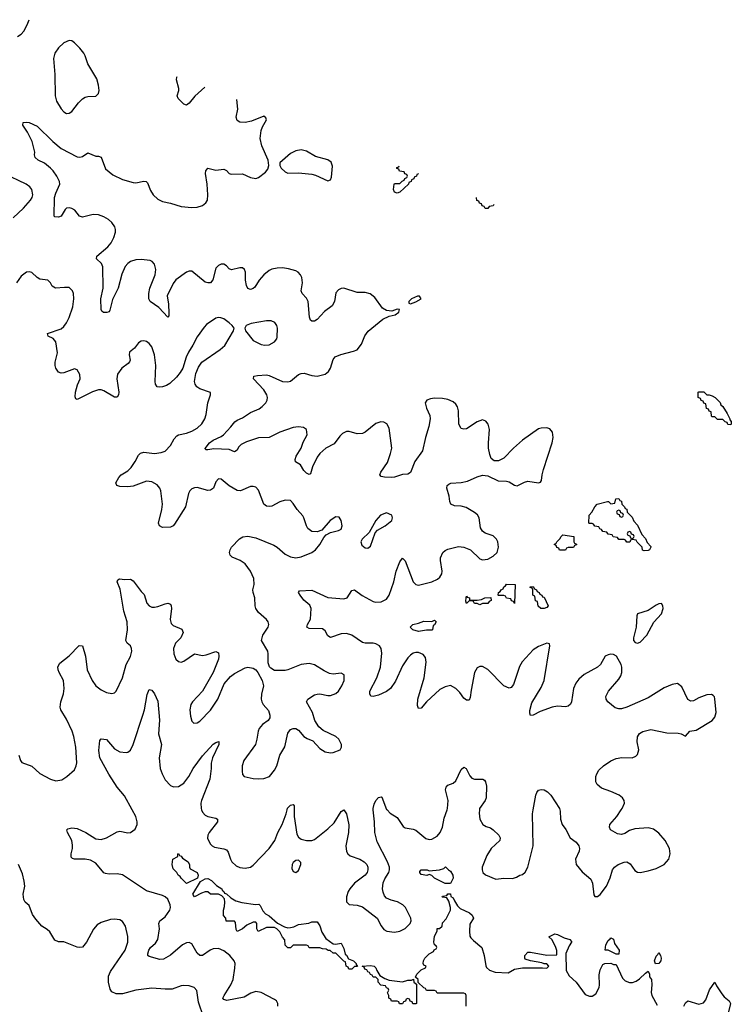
# Model space of a CAD drawing. Header units: inches. Extents: x 1834610 to 2027685, y 642842 to 774116.
# Tile 411 of 632: x 2004200 to 2009534, y 668543 to 675921. Entities that reach past the tile are written whole.
import ezdxf

# ---------------------------------------------------------------- set-up
doc = ezdxf.new("R2010")
doc.units = ezdxf.units.IN
doc.header["$MEASUREMENT"] = 0
doc.layers.add('C0606', color=7, linetype='Continuous')
doc.layers.add('C0607', color=7, linetype='Continuous')

msp = doc.modelspace()

# ---------------------------------------------------------------- linework, layer by layer
at = {"layer": 'C0606', "color": 5}
for points, elevation in [([(2006135.6, 668530), (2006135.6, 668550), (2006124.5, 668570), (2006110, 668580.5), (2006010, 668632), (2005970, 668638.5), (2005932.4, 668627.6), (2005883.4, 668596.6), (2005752.1, 668572.1), (2005730, 668579.6), (2005723.1, 668590), (2005731.7, 668610), (2005783.4, 668690), (2005799.6, 668730), (2005813.6, 668813.6), (2005814.6, 668850), (2005808.7, 668870), (2005775.4, 668910), (2005730, 668944.7), (2005690, 668962.7), (2005650, 668960.3), (2005627, 668950), (2005570, 668909.8), (2005550, 668909.7), (2005530, 668926.3), (2005490, 668996), (2005470, 669005.8), (2005450, 669004.6), (2005419.7, 668990), (2005330, 668910.6), (2005278.3, 668881.7), (2005250, 668880.3), (2005170, 668900.5), (2005161.3, 668910), (2005160.6, 668920.6), (2005167.7, 668950), (2005181.7, 668970), (2005218.1, 669001.9), (2005234.3, 669030), (2005247.5, 669110), (2005243.1, 669150), (2005250, 669168), (2005290, 669198), (2005325.4, 669250), (2005329.7, 669270), (2005327.1, 669290), (2005310.6, 669330.6), (2005291.2, 669350), (2005270, 669359), (2005150, 669392.7), (2004970, 669512.6), (2004930, 669521.6), (2004870, 669518.4), (2004842.8, 669522.8), (2004830, 669529.6), (2004770, 669601), (2004730, 669622.9), (2004690, 669631.6), (2004611.2, 669631.2), (2004596.3, 669636.3), (2004586, 669646), (2004584.7, 669670), (2004596.4, 669710), (2004597, 669737), (2004591.9, 669771.8), (2004558, 669830), (2004552.7, 669850), (2004561.3, 669858.7), (2004590, 669865.7), (2004630, 669860.3), (2004695.5, 669830), (2004770, 669783.1), (2004810, 669778.7), (2004850, 669792), (2004930, 669836.9), (2004950, 669840.2), (2005010, 669828), (2005030, 669831.7), (2005064.4, 669855.6), (2005080.9, 669890), (2005081.8, 669910), (2005070, 669949.6), (2005042.6, 670000)], 240), ([(2005563.9, 670000), (2005570, 669983), (2005590, 669962), (2005611.3, 669951.3), (2005670, 669938.7), (2005683, 669930), (2005682.6, 669910), (2005619.1, 669830), (2005609.2, 669810), (2005608.6, 669788.6), (2005626.7, 669746.7), (2005642, 669730), (2005660.4, 669720.4), (2005729.3, 669709.3), (2005750, 669700.3), (2005763.5, 669683.5), (2005779, 669630), (2005791, 669611), (2005822.1, 669582.1), (2005850, 669568.2), (2005890, 669562.8), (2005930, 669571.4), (2005950, 669585.5), (2006069.4, 669710.6), (2006111.4, 669770), (2006134.8, 669830), (2006166.6, 669890), (2006197.1, 669970), (2006203.9, 670000)], 240), ([(2006257.2, 670000), (2006258.4, 669950), (2006277.8, 669817.8), (2006290, 669797.1), (2006310, 669781.3), (2006350, 669770.6), (2006390, 669770.5), (2006410, 669779.5), (2006510, 669858.3), (2006556.3, 669903.7), (2006610, 669988.2), (2006628.9, 670000)], 240), ([(2006630.4, 670000), (2006650, 669971), (2006667.5, 669887.5), (2006665.6, 669830), (2006644, 669730), (2006649.2, 669689.2), (2006660.4, 669670), (2006676.1, 669656.1), (2006750, 669631.8), (2006783, 669610), (2006802.4, 669590), (2006810.3, 669570), (2006810.3, 669550), (2006803.7, 669530), (2006788.6, 669510), (2006708.6, 669450), (2006674.9, 669410), (2006662.6, 669390), (2006648.8, 669350), (2006650.4, 669310.4), (2006670.4, 669290.4), (2006730, 669287.6), (2006770, 669273.4), (2006878.4, 669190), (2006910, 669130.8), (2006930, 669104), (2006952.3, 669092.3), (2007010, 669084.9), (2007050, 669092.4), (2007090, 669110.4), (2007125.6, 669150), (2007133.3, 669170), (2007133, 669190), (2007091.2, 669270), (2007071.6, 669290), (2007031.9, 669311.8), (2006984.7, 669324.7), (2006950, 669339.7), (2006935.7, 669355.7), (2006923.6, 669383.6), (2006920.3, 669410), (2006925.5, 669454.5), (2006936.8, 669483.2), (2006966, 669530), (2006972.4, 669550), (2006970.9, 669570), (2006957.1, 669610), (2006880.5, 669760.5), (2006862.3, 669830), (2006860.2, 669910), (2006850.2, 670000)], 240), ([(2006953.6, 670000), (2006976.2, 669976.2), (2007030, 669944.4), (2007075.5, 669875.5), (2007090, 669866), (2007150, 669856.5), (2007169.2, 669849.2), (2007245.5, 669785.5), (2007270, 669778.7), (2007290, 669780.3), (2007330, 669804.2), (2007350.8, 669830), (2007368.3, 669871.7), (2007382.9, 669937.1), (2007403.3, 670000)], 240), ([(2007646.5, 670000), (2007643.8, 669976.2), (2007648.9, 669930), (2007670.3, 669890.3), (2007695.9, 669875.9), (2007730, 669864.9), (2007750, 669851.8), (2007790.3, 669810), (2007800.3, 669790), (2007798, 669770), (2007733.7, 669710), (2007702.2, 669657.8), (2007667.4, 669570), (2007665.3, 669550), (2007670.3, 669530.3), (2007692.6, 669512.6), (2007770, 669482.3), (2007830, 669487.8), (2007892.7, 669487.3), (2007924.7, 669495.3), (2007950, 669510.6), (2007970, 669515.5), (2007990, 669533), (2008008.5, 669570), (2008049.8, 669730), (2008043.4, 669970), (2008049.1, 670000)], 240), ([(2008249.2, 670000), (2008252.4, 669990), (2008253.4, 669930), (2008265.3, 669890), (2008292.5, 669852.5), (2008327, 669790), (2008370, 669759.5), (2008390.3, 669730), (2008396.5, 669710), (2008393.8, 669690), (2008365.5, 669630), (2008371.4, 669590), (2008415, 669535), (2008480.2, 669480.2), (2008493.4, 669450), (2008503.4, 669363.4), (2008510, 669351), (2008530, 669350.6), (2008550, 669366), (2008599.7, 669430), (2008626, 669490), (2008643.5, 669550), (2008658.4, 669570), (2008686.6, 669590), (2008730, 669608.7), (2008750, 669610.4), (2008776.7, 669596.7), (2008810, 669547.3), (2008830, 669533), (2008850, 669532.4), (2008910, 669543.6), (2008970, 669560.3), (2009030, 669590.3), (2009065.1, 669630), (2009076.4, 669670), (2009069.7, 669710), (2009038.5, 669770), (2008990, 669826.9), (2008950, 669856.4), (2008910, 669865.3), (2008810, 669859.3), (2008770, 669845.7), (2008736.8, 669823.2), (2008710, 669816.2), (2008682, 669822), (2008629.6, 669850), (2008620.5, 669870), (2008624, 669890), (2008674.7, 669950), (2008709.1, 670000)], 240), ([(2005578.9, 668450), (2005539.6, 668559.6), (2005528.1, 668648.2), (2005509, 668670), (2005470, 668682), (2005430, 668685.1), (2005410, 668683), (2005343, 668657), (2005290, 668656.1), (2005190, 668664.4), (2005070, 668648.5), (2004970, 668621), (2004922.8, 668622.8), (2004890, 668636.2), (2004877.8, 668657.8), (2004865.1, 668710), (2004864.6, 668755.4), (2004881.6, 668790), (2004990.5, 668949.5), (2005010.7, 669010), (2005011.6, 669051.6), (2004994, 669130), (2004970, 669164.5), (2004950, 669175.6), (2004910, 669182.4), (2004880.6, 669179.4), (2004810, 669157.4), (2004780.2, 669139.8), (2004752.4, 669107.6), (2004701.6, 669010), (2004670, 668972.7), (2004650, 668969.2), (2004630, 668972.3), (2004532.1, 669012.1), (2004490, 669012.3), (2004463.8, 669023.8), (2004425.4, 669085.4), (2004404.9, 669104.9), (2004366, 669130), (2004320.7, 669180.7), (2004296.9, 669216.9), (2004270, 669284), (2004242, 669310), (2004230, 669328), (2004225.6, 669370), (2004237.4, 669430), (2004232.7, 669467.3), (2004221.4, 669521.4), (2004191.9, 669591.8)], 260), ([(2007546, 668530), (2007546, 668610), (2007542, 668622), (2007530, 668626), (2007330, 668626), (2007322, 668642), (2007310, 668646), (2007250, 668646), (2007242, 668662), (2007230, 668666), (2007186, 668706), (2007186, 668730), (2007167.3, 668747.3), (2007178, 668770), (2007210, 668802), (2007242, 668818), (2007246, 668830), (2007230, 668838), (2007224, 668850), (2007226, 668870), (2007237.2, 668890), (2007270, 668922), (2007302, 668938), (2007307.3, 668952.7), (2007322, 668958), (2007326, 668970), (2007322, 668982), (2007308, 668988), (2007304, 669010), (2007310, 669054), (2007329.1, 669090.9), (2007330, 669112), (2007347.3, 669112.7), (2007366, 669130), (2007370, 669154), (2007396.4, 669183.6), (2007428, 669250), (2007428, 669270), (2007416.4, 669316.4), (2007402, 669342), (2007370, 669346), (2007366, 669350), (2007370, 669354), (2007402, 669358), (2007408.4, 669371.6), (2007430, 669372), (2007431.6, 669351.6), (2007450, 669342), (2007458, 669318), (2007481.6, 669281.6), (2007501.3, 669261.3), (2007572, 669230), (2007591.3, 669211.3), (2007601, 669190), (2007575.2, 669144.8), (2007570.4, 669090.4), (2007575.2, 669055.2), (2007581.6, 669041.6), (2007601.3, 669021.3), (2007664, 668970), (2007681.6, 668910), (2007692.8, 668832.8), (2007699.8, 668819.8), (2007720.4, 668800.4), (2007764.1, 668784.1), (2007861.2, 668778.8), (2007910, 668806), (2007970, 668816), (2008118, 668818), (2008150, 668814), (2008166, 668830), (2008150, 668846), (2008130, 668846), (2008114.6, 668854.6), (2008028.8, 668868.9), (2007990, 668882), (2007986, 668890), (2007987, 668910), (2008010, 668934.8), (2008030, 668934.8), (2008150, 668911), (2008226, 668914), (2008227.3, 668947.3), (2008218, 668970), (2008190, 669026), (2008166, 669050), (2008210, 669070.8), (2008230, 669066), (2008281.1, 669041.1), (2008324.7, 669030), (2008335.2, 669015.2), (2008337.3, 669010), (2008319.1, 668980.9), (2008294.8, 668925.2), (2008296.8, 668796.8), (2008318, 668758), (2008370.4, 668710), (2008438, 668618), (2008470, 668604), (2008490, 668604), (2008518, 668622), (2008542.7, 668670), (2008546, 668690), (2008543.2, 668763.2), (2008550, 668802), (2008570, 668842), (2008586, 668850), (2008630, 668851.3), (2008650, 668842), (2008670, 668842), (2008718.5, 668738.5), (2008738.5, 668718.5), (2008770, 668706.8), (2008792.7, 668707.3), (2008822, 668718), (2008846.6, 668733.4), (2008890, 668778), (2008910, 668792), (2008922, 668770), (2008922, 668750), (2008934.8, 668730), (2008937.1, 668690), (2008932.5, 668632.5), (2008939.1, 668610), (2008977.1, 668537.1)], 220), ([(2009177.2, 668530), (2009190, 668554.8), (2009209, 668570), (2009290, 668544.7), (2009324.7, 668555.3), (2009342, 668578), (2009370, 668650.8), (2009410, 668710.6), (2009422, 668682), (2009462, 668622), (2009480.7, 668600.7), (2009518.8, 668570), (2009526.8, 668550), (2009513.8, 668486.2)], 220)]:
    msp.add_lwpolyline(points, dxfattribs=dict(at, elevation=elevation))
for points, elevation in [([(2005450, 669449), (2005410, 669488), (2005402, 669502), (2005388.7, 669510), (2005378, 669530), (2005350, 669558), (2005343.7, 669590), (2005348.7, 669630), (2005386, 669650), (2005386, 669670), (2005390, 669674), (2005398, 669658), (2005410, 669654), (2005419.6, 669639.6), (2005462, 669610), (2005472, 669588), (2005472, 669572), (2005478, 669558), (2005530, 669530.8), (2005538, 669510), (2005532, 669488)], 220), ([(2006290, 669622.7), (2006270, 669620.7), (2006250, 669606), (2006241.3, 669590), (2006240.7, 669560.7), (2006250, 669538.8), (2006270, 669530.8), (2006290, 669546.8), (2006307, 669590), (2006306.3, 669606.3)], 240), ([(2007390, 669448), (2007310, 669488), (2007288.8, 669508.9), (2007270, 669515.3), (2007250.7, 669509.3), (2007210, 669515.3), (2007199, 669530), (2007200.2, 669539.8), (2007209.3, 669550.7), (2007254, 669550), (2007270, 669544.7), (2007347.7, 669552.3), (2007378, 669562), (2007392.7, 669572.7), (2007414, 669550), (2007430, 669542), (2007446, 669510), (2007450, 669488.7), (2007430, 669448)], 220), ([(2005968.7, 669291.3), (2005992.7, 669292.7), (2006003.6, 669283.6), (2006023, 669243), (2006042, 669222), (2006070, 669206), (2006132.7, 669152.7), (2006184, 669124), (2006210, 669117.3), (2006230, 669118), (2006255.5, 669124.5), (2006290, 669141), (2006368.4, 669151.6), (2006390, 669162), (2006430, 669162), (2006450, 669131.3), (2006464, 669084), (2006495.9, 669035.9), (2006550, 668996), (2006570, 668994), (2006610, 669001), (2006630, 668962), (2006639.6, 668919.6), (2006650, 668911.3), (2006663.6, 668883.6), (2006702, 668870), (2006722, 668850), (2006722, 668842), (2006732.7, 668827.3), (2006710, 668826), (2006690, 668806), (2006667.3, 668807.3), (2006662, 668822), (2006646, 668830), (2006642, 668862), (2006630, 668866), (2006570, 668926), (2006550, 668926), (2006527.3, 668947.3), (2006512.7, 668947.3), (2006496.4, 668956.4), (2006470, 668958), (2006450, 668966), (2006370, 668966), (2006362, 668982), (2006350, 668986), (2006250, 668986), (2006230, 668966), (2006210, 668966), (2006190, 668986), (2006187.3, 669027.3), (2006170, 669046), (2006150, 669086), (2006128.4, 669108.4), (2006110, 669118), (2006050, 669118), (2005988, 669088), (2005978, 669110), (2005978, 669150), (2005970, 669158), (2005950, 669158), (2005903.5, 669136.5), (2005870, 669109), (2005830, 669088), (2005823.1, 669103.1), (2005816.4, 669156.4), (2005810, 669166), (2005747.3, 669167.3), (2005746, 669190), (2005728.4, 669208.4), (2005728.7, 669250), (2005736.4, 669276.4), (2005738, 669310), (2005734, 669334), (2005715.3, 669355.3), (2005690, 669368), (2005630, 669368), (2005610, 669386), (2005590, 669386), (2005563.6, 669376.4), (2005510, 669348.7), (2005498, 669370), (2005556.4, 669463.6), (2005590, 669484.7), (2005610, 669486), (2005638.8, 669470), (2005674.6, 669434.6), (2005714, 669410), (2005718.8, 669398.8), (2005730.8, 669390), (2005736, 669376), (2005750, 669370.8), (2005781.6, 669341.6), (2005819.9, 669319.9), (2005865.5, 669305.5)], 220), ([(2008670, 668918), (2008610, 668948.7), (2008589.6, 668949.6), (2008594, 668990), (2008610, 669021), (2008626.6, 669033.4), (2008630, 669042), (2008650, 669032), (2008658.8, 668998.8), (2008693.4, 668950), (2008690, 668918)], 220), ([(2008966, 668846), (2008957.2, 668870), (2008970, 668904.7), (2008983.3, 668916.7), (2008990, 668930.6), (2009002.8, 668910), (2009007.3, 668890), (2009006.8, 668870), (2008990, 668849.3)], 220), ([(2007070, 668711), (2007110, 668724.7), (2007136.4, 668723.6), (2007152.7, 668732.7), (2007154, 668710), (2007174, 668694), (2007174, 668550), (2007170, 668546), (2007147.3, 668547.3), (2007142, 668562), (2007127.3, 668567.3), (2007122, 668582), (2007110, 668586), (2007098, 668582), (2007092.7, 668567.3), (2007078, 668562), (2007070, 668546), (2007047.3, 668547.3), (2007042, 668562), (2007030, 668566), (2006987.3, 668567.3), (2006982, 668582), (2006966, 668590), (2006966, 668610), (2006958, 668630), (2006966, 668650), (2006962, 668662), (2006950, 668666), (2006942, 668682), (2006907.3, 668687.3), (2006886, 668710), (2006886, 668730), (2006870, 668746), (2006850, 668746), (2006842, 668762), (2006830, 668766), (2006822, 668782), (2006810, 668786), (2006802, 668802), (2006787.3, 668807.3), (2006782, 668822), (2006766, 668830), (2006830, 668833.4), (2006858, 668830), (2006870, 668818), (2006876, 668796), (2006899.6, 668759.6), (2006936.9, 668736.9), (2006970, 668724.7)], 220)]:
    msp.add_lwpolyline(points, close=True, dxfattribs=dict(at, elevation=elevation))
at = {"layer": 'C0607', "color": 5}
for points, elevation in [([(2004183.8, 675796.2), (2004210, 675812.7), (2004230, 675835.5), (2004256.9, 675883.1), (2004270.4, 675921.5)], 260), ([(2005588.8, 675414.8), (2005512.4, 675347.6), (2005470, 675295.6), (2005450, 675281.6), (2005430, 675287.3), (2005387.8, 675330), (2005380.5, 675350), (2005393.7, 675390), (2005393.5, 675406.5), (2005375.8, 675470), (2005378.7, 675490), (2005380.9, 675494.7)], 240), ([(2008709.1, 670000), (2008716, 670010), (2008732.6, 670050), (2008731.3, 670070), (2008719.6, 670090), (2008692.3, 670110), (2008630, 670138.3), (2008562.2, 670162.2), (2008529.7, 670189.7), (2008519.5, 670210), (2008519.6, 670250), (2008525.6, 670270), (2008542, 670298), (2008576.2, 670330), (2008630, 670366.7), (2008670, 670385.5), (2008713.4, 670393.4), (2008790, 670390.4), (2008818.3, 670401.7), (2008830, 670416), (2008839.6, 670450), (2008828, 670510), (2008831.7, 670548.3), (2008846.3, 670573.7), (2008870, 670587.3), (2008930, 670603), (2009050, 670578.9), (2009135.6, 670575.6), (2009158, 670570), (2009190, 670552), (2009222, 670590), (2009270, 670598.7), (2009389.4, 670670), (2009410, 670694), (2009421.2, 670730), (2009411.3, 670831.3), (2009407.5, 670847.5), (2009398.3, 670858.3), (2009384.8, 670864.8), (2009350, 670862), (2009290, 670839.7), (2009250, 670818), (2009230, 670814.7), (2009207.8, 670827.8), (2009162.4, 670922.4), (2009130, 670947.8), (2009090, 670941), (2009030, 670915), (2008910, 670839.1), (2008750, 670769.7), (2008710, 670757.7), (2008690, 670756.4), (2008664.2, 670764.2), (2008609.6, 670810), (2008595.6, 670830), (2008594.7, 670850), (2008614, 670890), (2008690, 670980.4), (2008706, 671006), (2008712.8, 671030), (2008713, 671070), (2008707.3, 671090), (2008673.3, 671153.3), (2008650, 671164.5), (2008630, 671167), (2008610, 671162.9), (2008589, 671151), (2008553.4, 671090), (2008532.2, 671070), (2008430, 671015.1), (2008390, 670979.7), (2008369.4, 670950.6), (2008352.2, 670910), (2008337.2, 670810), (2008327.7, 670792.3), (2008310, 670776.4), (2008290, 670772.9), (2008230, 670777.2), (2008190, 670769.8), (2008101.7, 670738.3), (2008050, 670709.7), (2008030, 670707.3), (2008024.2, 670724.2), (2008025, 670745), (2008038.2, 670801.8), (2008110, 670918.3), (2008130.5, 670970), (2008174.3, 671230), (2008170, 671244), (2008150, 671249.4), (2008090, 671224.7), (2008050, 671200.5), (2007965.7, 671110), (2007945.8, 671074.2), (2007900.9, 670939.1), (2007882.8, 670917.2), (2007870, 670912.6), (2007829.2, 670929.2), (2007710, 671051.3), (2007670, 671074), (2007650, 671074), (2007630, 671063.7), (2007610.3, 671029.7), (2007583.1, 670896.9), (2007577.3, 670842.7), (2007570, 670823.7), (2007550, 670823), (2007530, 670838), (2007500.2, 670880.2), (2007470, 670911), (2007430, 670932.1), (2007390, 670921.8), (2007350, 670902.4), (2007250.3, 670810), (2007210, 670762.9), (2007190, 670759.5), (2007181.8, 670781.8), (2007183.9, 670830), (2007232.7, 670990), (2007246.3, 671106.3), (2007242.5, 671142.5), (2007225.3, 671165.3), (2007190, 671179.1), (2007170, 671179.1), (2007150, 671173.7), (2007130, 671160.5), (2007110, 671138.9), (2007070, 671078.9), (2007016.2, 670963.8), (2006980.2, 670910), (2006950, 670887.9), (2006890, 670860.8), (2006850, 670849.7), (2006831.8, 670851.8), (2006824, 670870), (2006825.3, 670890), (2006878, 670990), (2006904, 671070), (2006914.6, 671174.6), (2006909.9, 671209.9), (2006897.2, 671230), (2006870, 671245), (2006850, 671249.8), (2006790, 671249.8), (2006770, 671254.8), (2006690, 671309.8), (2006650, 671322.8), (2006610, 671320.3), (2006530, 671293.3), (2006510, 671304.5), (2006490, 671340.9), (2006470, 671356.9), (2006370, 671359.5), (2006353.2, 671370), (2006357.6, 671390), (2006379.1, 671430), (2006385.7, 671510), (2006375.3, 671535.3), (2006330, 671572.8), (2006302.6, 671610), (2006289.6, 671630.4), (2006298, 671642), (2006390, 671647.2), (2006510, 671592.3), (2006630, 671582.4), (2006655.1, 671590), (2006690, 671644.9), (2006710, 671648.5), (2006767.7, 671607.7), (2006850, 671561.8), (2006870, 671555.8), (2006910, 671559), (2006950, 671580.3), (2006970.6, 671609.4), (2007003.8, 671710), (2007023.1, 671790), (2007050, 671858.8), (2007070, 671887.3), (2007090, 671867.7), (2007150, 671710.4), (2007170, 671690.3), (2007190, 671685.3), (2007290, 671709.1), (2007331.8, 671728.2), (2007350, 671743.8), (2007363.1, 671770), (2007366.2, 671790), (2007353.8, 671870), (2007355.4, 671890), (2007371.9, 671928.1), (2007390, 671944.4), (2007410, 671953.4), (2007490, 671972.9), (2007530, 671968.8), (2007579.1, 671950), (2007650, 671882), (2007670, 671873.4), (2007710, 671879.3), (2007750, 671900.5), (2007778.4, 671930), (2007789.6, 671970), (2007782.9, 672010), (2007773.6, 672030), (2007750, 672053), (2007690, 672073.7), (2007668, 672088), (2007654.4, 672114.4), (2007643.5, 672190), (2007631.2, 672211.2), (2007610, 672229.7), (2007546.6, 672266.6), (2007510, 672275.5), (2007458, 672278), (2007431.8, 672290), (2007423.1, 672310), (2007419.8, 672350), (2007402.6, 672410), (2007404.2, 672430), (2007417.7, 672442.3), (2007432.2, 672447.8), (2007510, 672453.8), (2007557.2, 672462.7), (2007630, 672496.9), (2007670, 672507.8), (2007710, 672502.6), (2007785.9, 672465.8), (2007850, 672464.2), (2007870, 672459.5), (2007910, 672432.7), (2007930, 672428.2), (2007983.8, 672456.2), (2008010, 672463.1), (2008089.4, 672450.6), (2008103.2, 672456.8), (2008111.8, 672468.2), (2008115.8, 672510), (2008126, 672550), (2008192, 672750), (2008197.6, 672790), (2008192.6, 672830), (2008174.5, 672854.5), (2008150, 672863), (2008110, 672861.3), (2008090, 672854.7), (2007968.7, 672770), (2007902, 672710), (2007830, 672636.3), (2007790, 672614.7), (2007756.6, 672616.6), (2007734.2, 672634.2), (2007722.9, 672662.9), (2007714.6, 672710), (2007713.3, 672750), (2007722, 672850), (2007711.3, 672890), (2007693.7, 672913.7), (2007670, 672923.6), (2007630, 672908.3), (2007550, 672856.8), (2007530, 672852.4), (2007510, 672858), (2007490.9, 672890), (2007487.9, 672990), (2007481.3, 673021.3), (2007470, 673041.3), (2007450, 673056.8), (2007410, 673075.6), (2007370, 673082.2), (2007310, 673084.4), (2007279.6, 673080.4), (2007250.8, 673070), (2007239.3, 673050), (2007248.7, 673010), (2007275.5, 672955.5), (2007276.9, 672930), (2007267.6, 672872.4), (2007241.3, 672790), (2007220.3, 672690), (2007162, 672610), (2007130, 672529.6), (2007110, 672515.8), (2007070, 672512.9), (2007010, 672493.8), (2006990, 672489.8), (2006933.5, 672493.5), (2006910, 672499.5), (2006900.7, 672510), (2006907.1, 672530), (2006957.5, 672602.5), (2006980.2, 672670), (2006988.4, 672710), (2006970, 672860.9), (2006952.3, 672892.3), (2006930, 672905.1), (2006907.2, 672907.2), (2006870, 672896.4), (2006790.3, 672830), (2006770, 672819.8), (2006730, 672818.5), (2006670, 672836.1), (2006650, 672834.5), (2006620.2, 672820.2), (2006599, 672801), (2006556.5, 672743.5), (2006495.3, 672710), (2006448.7, 672671.3), (2006430, 672643.6), (2006394.2, 672570), (2006380.7, 672519.3), (2006370, 672512.3), (2006350, 672523.5), (2006330, 672544.2), (2006304.7, 672584.7), (2006268.4, 672608.4), (2006264.9, 672624.9), (2006273.6, 672650), (2006310.4, 672709.6), (2006325, 672755), (2006353.7, 672810), (2006350.8, 672850), (2006326.3, 672866.3), (2006289.8, 672869.8), (2006250, 672865), (2006150, 672829.9), (2006070, 672790.5), (2005990, 672787), (2005901.3, 672758.6), (2005860.8, 672739.2), (2005840.8, 672719.2), (2005830, 672697), (2005810, 672683.5), (2005770, 672699.8), (2005654.6, 672705.4), (2005610, 672697.2), (2005598, 672698), (2005590, 672706), (2005589.3, 672709.3), (2005622.4, 672750), (2005650, 672770.2), (2005710, 672798.6), (2005728.2, 672811.8), (2005782.7, 672870), (2005811.6, 672908.4), (2005830, 672921.1), (2005870, 672937.8), (2005930, 672977.6), (2005993.8, 673006.2), (2006017.3, 673022.7), (2006043.9, 673050), (2006055.1, 673070), (2006057.1, 673090), (2006053, 673110), (2006030, 673147.4), (2005952.7, 673230), (2005954, 673250), (2005983.7, 673256.3), (2006050, 673259.2), (2006070, 673255.5), (2006170, 673210.2), (2006210, 673207.6), (2006230, 673213.4), (2006290, 673261.7), (2006310, 673270.3), (2006333.3, 673273.3), (2006390, 673255.3), (2006430, 673250.2), (2006490, 673266.5), (2006513.6, 673286.4), (2006529.7, 673310), (2006550, 673374.8), (2006564.7, 673395.3), (2006606.9, 673413.1), (2006703.3, 673436.7), (2006730, 673448.5), (2006762.6, 673490), (2006787.6, 673552.4), (2006812.3, 673587.7), (2006921.7, 673678.3), (2006970, 673698.8), (2007015.3, 673710), (2007042, 673730), (2007046, 673750), (2007030, 673752.7), (2006990, 673737.2), (2006950, 673742.7), (2006919.4, 673759.4), (2006861, 673841), (2006827.5, 673867.5), (2006790, 673877.8), (2006730, 673877.7), (2006630, 673909.7), (2006610, 673907.8), (2006590, 673897.6), (2006570, 673875.1), (2006558.6, 673810), (2006541.7, 673778.3), (2006485.2, 673734.8), (2006430, 673675.1), (2006410, 673663), (2006390, 673662.4), (2006380.7, 673670), (2006372.2, 673692.2), (2006363.1, 673810), (2006350, 673835.8), (2006317.2, 673870), (2006310.8, 673890), (2006319.8, 673950), (2006315.8, 673990), (2006305.6, 674010), (2006286.6, 674030), (2006270, 674039.7), (2006215.5, 674055.5), (2006170, 674063.1), (2006130, 674060.5), (2006090, 674051.3), (2006070, 674041.1), (2006030, 674009.8), (2005995.4, 673970), (2005962.9, 673917.1), (2005950, 673906.6), (2005930, 673900.5), (2005910, 673907.6), (2005899.3, 673930), (2005893.2, 673970), (2005891.8, 674030), (2005885.1, 674050), (2005870, 674061.3), (2005850, 674061.7), (2005787, 674047), (2005770, 674054.7), (2005750, 674076.9), (2005730, 674089.8), (2005710, 674088.7), (2005690, 674080.4), (2005670, 674059.7), (2005646.6, 673973.4), (2005629.1, 673950.9), (2005610, 673948.7), (2005590, 673954.4), (2005490, 674036.4), (2005470, 674037.2), (2005450, 674028.5), (2005370, 673971), (2005350, 673944.2), (2005306.5, 673853.5), (2005315.8, 673790), (2005318.6, 673721.4), (2005316.7, 673703.3), (2005310, 673692.7), (2005244, 673764), (2005176.9, 673810), (2005167.4, 673830), (2005167.6, 673870), (2005176.5, 673910), (2005216.5, 674010), (2005219.3, 674050), (2005211, 674090), (2005193.3, 674110), (2005177, 674117), (2005110, 674125.6), (2005070, 674120.9), (2005031, 674109), (2005010, 674094.7), (2004990, 674072.8), (2004965.7, 674014.3), (2004938.2, 673910), (2004895.2, 673824.8), (2004876, 673744), (2004870, 673733.2), (2004852, 673728), (2004828.2, 673728.2), (2004816.6, 673736.6), (2004809.6, 673750), (2004808.7, 673830), (2004825.3, 673910), (2004822.7, 674070), (2004813.9, 674093.9), (2004775.1, 674130), (2004778.9, 674150), (2004861.2, 674218.8), (2004886, 674250), (2004906.2, 674290), (2004917.6, 674330), (2004918, 674350), (2004912.2, 674370), (2004890, 674402.4), (2004864.7, 674424.7), (2004830, 674445.1), (2004790, 674458), (2004750, 674461.6), (2004670, 674441.6), (2004663.3, 674443.3), (2004649.3, 674450), (2004614.3, 674494.3), (2004590, 674507), (2004570, 674511.3), (2004550, 674509.4), (2004540.3, 674499.7), (2004510, 674449.6), (2004490, 674440.7), (2004463.9, 674443.9), (2004459.3, 674450), (2004462, 674590), (2004470, 674622), (2004500.7, 674690), (2004498.4, 674710), (2004478.7, 674750), (2004451.3, 674790), (2004431.4, 674810), (2004385.2, 674845.2), (2004338, 674870), (2004317, 674890), (2004311.6, 674910), (2004312.6, 674930), (2004294, 675010), (2004259.8, 675079.8), (2004222.7, 675130), (2004226, 675150), (2004250, 675153.4), (2004270, 675150.6), (2004330, 675122.8), (2004448.4, 675008.4), (2004510, 674956.5), (2004630, 674894.4), (2004650, 674890.4), (2004670, 674895.5), (2004710, 674924.9), (2004770, 674898), (2004790, 674898), (2004810, 674890.7), (2004843.4, 674803.4), (2004898.6, 674758.6), (2004970, 674724.7), (2005050, 674701.3), (2005070, 674698.6), (2005130, 674710.3), (2005148.7, 674708.7), (2005157.8, 674697.8), (2005180.4, 674640.4), (2005201.1, 674610), (2005235.9, 674575.9), (2005270, 674558), (2005330, 674546.7), (2005410, 674522.8), (2005490, 674514.7), (2005530, 674516.9), (2005570, 674530.3), (2005594.7, 674550), (2005606.6, 674570), (2005611.2, 674610), (2005606, 674690), (2005592.8, 674770), (2005595.6, 674790), (2005610, 674808), (2005670, 674793.8), (2005730, 674800.9), (2005750.2, 674790.2), (2005769.3, 674769.3), (2005784.2, 674764.2), (2005870, 674765.8), (2005930, 674738.9), (2005970, 674731.7), (2005990, 674738.3), (2006041.5, 674778.5), (2006059.1, 674800.9), (2006068, 674830), (2006062.2, 674870), (2006015.2, 674975.2), (2006003.1, 675030), (2006009.7, 675090.3), (2006020.4, 675119.6), (2006049.3, 675170), (2006046, 675186), (2006030, 675198), (2005938.2, 675161.8), (2005890, 675152.2), (2005850, 675153), (2005830, 675167.3), (2005823.5, 675190), (2005834.6, 675250), (2005828.5, 675322.6)], 240), ([(2007188.9, 674767.4), (2007178, 674762), (2007174, 674750), (2007158, 674742), (2007154, 674730), (2007138, 674722), (2007134, 674710), (2007118, 674702), (2007114, 674690), (2007050, 674628), (2007030, 674622), (2007010, 674629.2), (2007002, 674650), (2007006, 674690), (2007010, 674694), (2007050, 674694), (2007067.3, 674712.7), (2007082, 674718), (2007087.3, 674732.7), (2007102, 674738), (2007106, 674750), (2007102, 674762), (2007087.3, 674767.3), (2007082, 674782), (2007046, 674786), (2007042, 674802), (2007027.3, 674807.3), (2007027.3, 674812.7), (2007042, 674818), (2007043.3, 674826.8)], 220), ([(2004150, 674436.9), (2004229.7, 674510), (2004280.5, 674570), (2004292.8, 674590), (2004298, 674610), (2004291.2, 674650), (2004276.3, 674670), (2004249.8, 674689.8), (2004080.5, 674770)], 260), ([(2007755.2, 674536.3), (2007750, 674526), (2007718, 674522), (2007710, 674506), (2007690, 674506), (2007682, 674522), (2007667.3, 674527.3), (2007662, 674542), (2007647.3, 674547.3), (2007642, 674562), (2007627.3, 674567.3), (2007623.8, 674589.9)], 220), ([(2004192.9, 670410), (2004204.9, 670370), (2004215.4, 670355.4), (2004290, 670328.8), (2004350, 670272), (2004430, 670230.4), (2004470, 670218), (2004514.7, 670225.3), (2004553.2, 670250), (2004610, 670301), (2004624.5, 670330), (2004627.6, 670352.4), (2004619.8, 670470), (2004606.4, 670550), (2004594.6, 670590), (2004550, 670679.6), (2004508.6, 670750), (2004503.1, 670770), (2004507.7, 670810), (2004528.6, 670870), (2004534, 670910), (2004527.7, 670970), (2004495.6, 671030), (2004488.5, 671050), (2004487.1, 671072.9), (2004501, 671099), (2004570, 671154.4), (2004647, 671233), (2004670, 671230.6), (2004692.5, 671152.5), (2004706.5, 671050), (2004743.6, 670970), (2004770, 670930.5), (2004810, 670899.3), (2004850, 670879.3), (2004890, 670873), (2004910, 670878), (2004922, 670890), (2004969.8, 670990.2), (2004998.6, 671090), (2005029.8, 671150), (2005041.4, 671190), (2005039.3, 671210), (2005030, 671229.6), (2005005.7, 671250), (2004995.6, 671270), (2005007.8, 671350), (2005006.2, 671410), (2004979.4, 671490), (2004954, 671654), (2004929.6, 671710), (2004935.1, 671724.9), (2004948.4, 671731.6), (2004987.1, 671727.1), (2005030, 671728.8), (2005050, 671716.4), (2005110, 671636.4), (2005133.2, 671613.2), (2005151.9, 671550), (2005170, 671528.8), (2005190, 671520.3), (2005210, 671518.3), (2005236.3, 671523.7), (2005290, 671545.3), (2005310, 671548.2), (2005330, 671540.7), (2005335.8, 671530), (2005337.4, 671510), (2005327.7, 671427.7), (2005336.2, 671396.2), (2005350, 671383.1), (2005415.4, 671355.4), (2005424.9, 671330), (2005408.6, 671290), (2005368.6, 671250), (2005352, 671210), (2005354.9, 671170), (2005362, 671150), (2005370.3, 671130.3), (2005390, 671113), (2005410, 671108.5), (2005430, 671114), (2005510, 671170.4), (2005570, 671157.4), (2005598, 671162), (2005670, 671187.7), (2005690, 671178), (2005693.3, 671153.3), (2005690.2, 671130), (2005650.2, 671029.8), (2005571.1, 670888.9), (2005495.8, 670810), (2005483.1, 670790), (2005476.5, 670750), (2005481.5, 670701.5), (2005490, 670666), (2005506, 670650), (2005530, 670652.7), (2005550, 670664.4), (2005630, 670748.4), (2005685.1, 670830), (2005733.9, 670946.1), (2005781, 670999), (2005810, 671021.1), (2005890, 671066), (2005910, 671070.4), (2005950, 671062), (2005970.3, 671050.3), (2005985.5, 671030), (2006018, 670970), (2006028.2, 670930), (2006012.2, 670867.8), (2006010.4, 670830.4), (2006014.4, 670810), (2006024.4, 670790), (2006063.9, 670743.9), (2006075.5, 670710), (2006075.5, 670690), (2006062, 670670), (2006020.2, 670639.8), (2005996, 670610), (2005987.6, 670590), (2005978.6, 670530), (2005967.2, 670490), (2005880.8, 670370), (2005868, 670330), (2005866.5, 670290), (2005870, 670266), (2005882.8, 670250), (2005950, 670236), (2005986.3, 670233.7), (2006030, 670234.9), (2006072, 670250), (2006110, 670298), (2006128.3, 670330), (2006148.7, 670410), (2006186.3, 670473.7), (2006210, 670576), (2006230, 670602.8), (2006250, 670610.7), (2006270, 670610.7), (2006290, 670598.8), (2006330.7, 670550.7), (2006354.8, 670534.8), (2006396.7, 670516.7), (2006450, 670460.7), (2006490, 670435.5), (2006530, 670428.4), (2006549.6, 670430.4), (2006602, 670450), (2006613.2, 670470), (2006613.2, 670490), (2006593.2, 670530), (2006569, 670550), (2006474.1, 670594.2), (2006442.8, 670622.8), (2006411.6, 670670), (2006395.1, 670730), (2006349.6, 670810), (2006359.3, 670830), (2006410, 670862.4), (2006430, 670868.4), (2006450, 670870.3), (2006510, 670857.6), (2006530, 670857.6), (2006570, 670873), (2006590, 670890.6), (2006615.6, 670930), (2006631.6, 670970), (2006632.3, 671012.3), (2006610, 671023.7), (2006550, 671016.3), (2006522, 671022), (2006481.4, 671041.4), (2006410, 671088.2), (2006370, 671098), (2006310, 671089.8), (2006210, 671048.6), (2006190, 671044.4), (2006110, 671046), (2006082.3, 671062.3), (2006073.3, 671073.3), (2006062.9, 671102.9), (2006063.7, 671170), (2006059.3, 671190), (2006011.8, 671270), (2006021.3, 671310), (2006063.6, 671370), (2006067.3, 671390), (2006062.9, 671410), (2006050, 671426.6), (2005990, 671478.4), (2005969.6, 671510), (2005964.2, 671530), (2005963.6, 671590), (2005949.6, 671630), (2005947.6, 671650), (2005958.7, 671690), (2005955.1, 671735), (2005930, 671789.5), (2005890, 671842.9), (2005853.2, 671870), (2005792.8, 671892.8), (2005778.4, 671910), (2005773.3, 671930), (2005776.9, 671950), (2005788, 671970), (2005847.8, 672032.2), (2005873.3, 672046.7), (2005910, 672051.6), (2005970, 672039.6), (2006104, 671984.1), (2006130.4, 671970), (2006190, 671917.6), (2006230, 671895.3), (2006270, 671888.8), (2006310, 671897.4), (2006389.3, 671930), (2006418.4, 671950), (2006449.6, 671990), (2006478.6, 672041.4), (2006498, 672062), (2006530, 672078.8), (2006590, 672094.8), (2006610, 672104.7), (2006616, 672130), (2006609.2, 672170), (2006594.5, 672194.5), (2006570, 672196), (2006527.7, 672170), (2006464, 672096), (2006430, 672082.7), (2006390, 672087.3), (2006360.5, 672110), (2006348.8, 672128.9), (2006330.9, 672190), (2006323, 672203), (2006280.5, 672250), (2006250, 672297), (2006230, 672317.6), (2006190, 672322.4), (2006150, 672308.2), (2006090, 672277.2), (2006070, 672273.5), (2006050, 672275.8), (2006030, 672292), (2005990, 672397.2), (2005970, 672419.3), (2005950, 672424.5), (2005930, 672422.9), (2005856, 672390), (2005830, 672392.6), (2005769.8, 672429.8), (2005710, 672478.4), (2005690, 672480.9), (2005670, 672459), (2005652.2, 672410), (2005630, 672395.4), (2005610, 672394.7), (2005530, 672416.4), (2005510, 672414.3), (2005490, 672405.6), (2005474.4, 672390), (2005465.3, 672370), (2005442.3, 672270), (2005359.3, 672140.7), (2005350, 672129.6), (2005330, 672118.9), (2005270, 672115.8), (2005247.6, 672127.6), (2005239.7, 672150), (2005266, 672250), (2005269.8, 672290.2), (2005257.8, 672390), (2005249.7, 672410), (2005230, 672436.9), (2005190, 672458.9), (2005150, 672463), (2005050, 672426.1), (2005010, 672421.8), (2004950, 672424), (2004929.3, 672430), (2004919.5, 672450), (2004943.5, 672490), (2004960.5, 672510), (2005010, 672541.5), (2005034.5, 672565.5), (2005066.6, 672610), (2005090, 672658), (2005105.9, 672674.1), (2005130, 672680.8), (2005210, 672670.2), (2005261.3, 672678.7), (2005290, 672689.1), (2005329.7, 672730), (2005358.7, 672781.3), (2005377.9, 672802.1), (2005390, 672810.2), (2005450, 672822.9), (2005490, 672837.2), (2005530, 672861.3), (2005566, 672894), (2005588.5, 672930), (2005597.8, 672962.2), (2005609.8, 673050.2), (2005629.2, 673110), (2005629, 673129), (2005550, 673154.7), (2005527.8, 673170), (2005514.3, 673190), (2005511.1, 673210), (2005519.7, 673270), (2005541.4, 673318.6), (2005564.9, 673355.1), (2005702.9, 673450), (2005738.9, 673481.1), (2005802, 673590), (2005806.6, 673610), (2005792.7, 673630), (2005769.4, 673650), (2005730, 673678.7), (2005708.2, 673688.2), (2005690, 673689.7), (2005670, 673683.9), (2005601.5, 673638.5), (2005581.8, 673618.2), (2005530, 673545.2), (2005498.5, 673481.5), (2005464.9, 673430), (2005446.8, 673393.2), (2005422.3, 673310), (2005403.2, 673276.8), (2005376.1, 673243.9), (2005324.7, 673195.3), (2005299.7, 673180.3), (2005270, 673171.1), (2005248.2, 673168.2), (2005231.4, 673171.5), (2005217.6, 673190), (2005214.3, 673210), (2005220.3, 673330), (2005209.8, 673410), (2005190, 673469.4), (2005170, 673495.1), (2005150, 673509.4), (2005130, 673514.5), (2005110, 673512.3), (2005090, 673499.3), (2005059.6, 673460.4), (2005023.6, 673430), (2005020.2, 673410), (2005026.9, 673370), (2005022, 673358), (2005013.8, 673346.2), (2004964.9, 673310), (2004934.4, 673265.6), (2004927.6, 673230), (2004942.2, 673130), (2004940.9, 673110), (2004930, 673091.8), (2004910, 673093.7), (2004830, 673140.4), (2004810, 673147.2), (2004790, 673147.2), (2004746.9, 673133.1), (2004630, 673076), (2004621.2, 673081.2), (2004615.1, 673095.1), (2004619.2, 673130), (2004634, 673186), (2004653.3, 673230), (2004650, 673264), (2004630, 673297.2), (2004610, 673306), (2004530, 673275.6), (2004510, 673272), (2004490, 673280.9), (2004470.7, 673310.7), (2004465, 673330), (2004465.4, 673354.6), (2004484.6, 673424.6), (2004471.2, 673508.8), (2004450, 673533), (2004412.7, 673550), (2004407.8, 673570), (2004510, 673606.2), (2004530, 673623.7), (2004549.8, 673650.2), (2004570, 673690.6), (2004599.2, 673770), (2004605.1, 673830), (2004603.6, 673870), (2004597, 673890), (2004570, 673914), (2004535.9, 673915.9), (2004468.7, 673910), (2004444.7, 673924.7), (2004430, 673949), (2004410, 673969.2), (2004350, 673978), (2004330, 673989.3), (2004290, 674026), (2004270, 674032.7), (2004250, 674029.4), (2004210, 673999.5), (2004175.3, 673950)], 260), ([(2005042.6, 670000), (2004985.3, 670105.3), (2004929.8, 670169.8), (2004868.2, 670268.2), (2004800.3, 670390), (2004793.6, 670446.4), (2004800.1, 670519.9), (2004810, 670533.4), (2004850, 670527.7), (2004910, 670457.6), (2004950, 670436), (2004998, 670430), (2005010, 670432.2), (2005030, 670448.2), (2005050.8, 670490), (2005123.7, 670710), (2005135.6, 670750), (2005155.6, 670864.4), (2005170, 670902), (2005190, 670898), (2005210.8, 670870), (2005234.3, 670814.3), (2005247.9, 670672.1), (2005241.6, 670570), (2005262, 670490), (2005246.5, 670390), (2005254.2, 670310), (2005267.2, 670270), (2005290, 670226.7), (2005330, 670184.2), (2005353.7, 670173.7), (2005390, 670175.5), (2005430, 670199.6), (2005468, 670250), (2005500.2, 670310), (2005570, 670405.5), (2005650, 670491.7), (2005670, 670506), (2005691.9, 670511.8), (2005692.9, 670490), (2005644.2, 670390), (2005636.2, 670350), (2005635.5, 670310), (2005624.7, 670230), (2005561.8, 670070), (2005558.2, 670050), (2005560.3, 670010), (2005563.9, 670000)], 240), ([(2007403.3, 670000), (2007406.5, 670010), (2007412.2, 670070), (2007392.2, 670150), (2007396.3, 670170), (2007410, 670184.9), (2007450, 670200.3), (2007470, 670217.1), (2007510, 670303), (2007530, 670319.3), (2007546.8, 670310), (2007574.3, 670254.3), (2007590, 670238.7), (2007610, 670231.6), (2007670.3, 670230.3), (2007683.4, 670223.4), (2007691.8, 670211.8), (2007698.6, 670178.6), (2007697.4, 670090), (2007690, 670069.6), (2007647.6, 670010), (2007646.5, 670000)], 240), ([(2008049.1, 670000), (2008070, 670110.8), (2008076.4, 670130), (2008090, 670148.5), (2008110, 670153.7), (2008130.3, 670150.3), (2008155.4, 670135.4), (2008181.6, 670110), (2008246, 670010), (2008249.2, 670000)], 240), ([(2006850.2, 670000), (2006849, 670011), (2006856.2, 670043.8), (2006868.5, 670070), (2006890, 670092.4), (2006910, 670099.1), (2006914.9, 670094.9), (2006950, 670003.8), (2006953.6, 670000)], 240), ([(2006203.9, 670000), (2006206.9, 670013.1), (2006230, 670035.3), (2006250, 670040.5), (2006256.5, 670030), (2006257.2, 670000)], 240), ([(2006628.9, 670000), (2006630, 670000.7), (2006630.4, 670000)], 240)]:
    msp.add_lwpolyline(points, dxfattribs=dict(at, elevation=elevation))
for points, elevation in [([(2004570, 675765.2), (2004530, 675747), (2004490, 675711.8), (2004462.6, 675670), (2004453.4, 675630), (2004464.6, 675510), (2004466.7, 675350), (2004475.6, 675310), (2004510, 675252.7), (2004530, 675230.4), (2004550, 675219.3), (2004570, 675220.4), (2004590, 675232.7), (2004641.2, 675298.8), (2004670, 675328.5), (2004690, 675340.3), (2004710, 675345.3), (2004771.6, 675348.4), (2004791.4, 675368.5), (2004794.5, 675390), (2004791.8, 675430), (2004777.1, 675477.1), (2004711.6, 675590), (2004691.8, 675650), (2004680.9, 675670), (2004650, 675709.2), (2004610, 675749.2), (2004590, 675764)], 260), ([(2006310, 674945.7), (2006270, 674939.7), (2006230, 674918.3), (2006150.6, 674850), (2006150.6, 674830), (2006160.5, 674810), (2006190, 674781.6), (2006210, 674772.4), (2006290, 674774.9), (2006390, 674764.9), (2006417.6, 674757.6), (2006510, 674714), (2006530, 674721), (2006537.7, 674742.3), (2006545.1, 674825.1), (2006534.8, 674854.8), (2006510, 674871), (2006417.1, 674897.2), (2006350, 674936.9)], 240), ([(2007198, 673850), (2007182, 673850), (2007138, 673830), (2007118, 673810), (2007118, 673798), (2007130, 673792), (2007170, 673807.3), (2007208.7, 673830)], 240), ([(2006050, 673666), (2005934.4, 673645.6), (2005898.8, 673630), (2005886.8, 673610), (2005893.4, 673590), (2005950, 673518.4), (2006010, 673487), (2006037.2, 673482.8), (2006070, 673484.4), (2006110, 673507.3), (2006126.6, 673530), (2006130, 673542), (2006131.8, 673610), (2006126.6, 673630), (2006113.3, 673653.3), (2006085.6, 673665.6)], 260), ([(2009351.3, 673111.3), (2009368.7, 673111.3), (2009390, 673102), (2009412, 673090), (2009450, 673052), (2009456, 673036), (2009470, 673022), (2009502, 672970), (2009522, 672930), (2009522, 672922), (2009534, 672910), (2009534, 672890), (2009530, 672886), (2009507.3, 672887.3), (2009502, 672902), (2009487.3, 672907.3), (2009470, 672926), (2009430, 672926), (2009410, 672946), (2009390, 672946), (2009386, 672950), (2009382, 672982), (2009367.3, 672987.3), (2009362, 673002), (2009347.3, 673007.3), (2009342, 673042), (2009327.3, 673047.3), (2009322, 673062), (2009307.3, 673067.3), (2009302, 673082), (2009286, 673090), (2009286, 673130), (2009290, 673134), (2009328, 673132)], 220), ([(2008882, 671942), (2008867.3, 671947.3), (2008866, 671970), (2008827.3, 672007.3), (2008822, 672022), (2008790, 672026), (2008778, 672022), (2008772.7, 672007.3), (2008750, 672006), (2008742, 672022), (2008730, 672026), (2008690, 672026), (2008682, 672042), (2008647.3, 672047.3), (2008642, 672062), (2008610, 672066), (2008602, 672082), (2008570, 672086), (2008562, 672102), (2008547.3, 672107.3), (2008542, 672122), (2008510, 672126), (2008502, 672142), (2008490, 672146), (2008470, 672146), (2008466, 672150), (2008468.4, 672208.4), (2008488.8, 672231.1), (2008510, 672272), (2008529, 672291), (2008606, 672310), (2008614, 672310), (2008630, 672294), (2008662, 672298), (2008668, 672330), (2008690, 672334), (2008698, 672318), (2008710, 672314), (2008714, 672290), (2008734, 672270), (2008738, 672258), (2008750, 672254), (2008754, 672230), (2008790, 672194), (2008803.6, 672163.6), (2008830, 672134), (2008863.6, 672063.6), (2008890, 672034), (2008903.6, 672003.6), (2008930, 671974), (2008932, 671970), (2008922, 671950), (2008910, 671944)], 220), ([(2006950, 672226.6), (2006904.9, 672210), (2006870.6, 672170), (2006820.7, 672079.3), (2006766, 672030), (2006756, 672010), (2006764.1, 671984.1), (2006790, 671964), (2006810, 671962), (2006830, 671976), (2006863.7, 672076.3), (2006882.9, 672097.1), (2006939.3, 672130), (2006989, 672170), (2006995.3, 672190), (2006989, 672210)], 260), ([(2008690, 672246), (2008678, 672242), (2008674, 672230), (2008678, 672218), (2008694, 672214), (2008698, 672198), (2008710, 672194), (2008722, 672198), (2008726, 672210), (2008722, 672222), (2008706, 672226), (2008702, 672242)], 220), ([(2008290, 671946), (2008247.3, 671947.3), (2008242, 671962), (2008227.3, 671967.3), (2008222, 671982), (2008206, 671990), (2008222, 671998), (2008226, 672010), (2008248.8, 672031.1), (2008258, 672050), (2008270, 672062), (2008354, 672050), (2008354, 672010), (2008358, 671998), (2008372.7, 671992.7), (2008372.7, 671987.3), (2008358, 671982), (2008350, 671966), (2008310, 671966), (2008298, 671962)], 220), ([(2008770, 672086), (2008758, 672082), (2008754, 672070), (2008758, 672058), (2008774, 672054), (2008778, 672038), (2008790, 672034), (2008802, 672038), (2008806, 672050), (2008802, 672062), (2008786, 672066), (2008782, 672082)], 220), ([(2007910, 671546), (2007902, 671562), (2007887.3, 671567.3), (2007882, 671582), (2007850, 671586), (2007842, 671602), (2007830, 671606), (2007790, 671606), (2007786, 671610), (2007788, 671630), (2007802, 671638), (2007808.7, 671650), (2007823.1, 671656.9), (2007830, 671671.3), (2007842, 671678), (2007850, 671690.6), (2007914, 671690)], 220), ([(2008130, 671509.3), (2008106, 671510), (2008087.3, 671527.3), (2008082, 671562), (2008067.3, 671567.3), (2008062, 671602), (2008046, 671610), (2008046, 671650), (2008042, 671662), (2008027.3, 671667.3), (2008027.3, 671672.7), (2008050, 671674), (2008058, 671658), (2008074, 671650), (2008078, 671638), (2008094, 671630), (2008098, 671618), (2008114, 671610), (2008118, 671598), (2008130, 671594), (2008162, 671530), (2008150, 671518)], 220), ([(2007630, 671571), (2007662, 671578), (2007686, 671590), (2007731.6, 671591.6), (2007734, 671570), (2007718, 671562), (2007710, 671546), (2007670, 671546), (2007650, 671538), (2007630, 671546), (2007610, 671546), (2007602, 671562), (2007590, 671566), (2007570, 671566), (2007550, 671546), (2007545.2, 671565.2), (2007546, 671590), (2007550, 671602), (2007554.8, 671594.8), (2007571.3, 671590), (2007572.7, 671572.7)], 220), ([(2009010, 671546), (2008990, 671543.6), (2008970, 671534), (2008910, 671495.4), (2008830.9, 671469.1), (2008826, 671454), (2008820.3, 671370), (2008800.5, 671290), (2008800.7, 671270), (2008814, 671254), (2008830, 671250.7), (2008850, 671258), (2008900.5, 671310), (2008953.4, 671406.6), (2009011.3, 671470), (2009023.6, 671510), (2009020.7, 671530)], 240), ([(2007190, 671338), (2007146, 671350), (2007126, 671370), (2007146, 671390), (2007190, 671398.8), (2007230, 671414), (2007288.8, 671411.1), (2007310, 671422), (2007322, 671410), (2007310, 671386), (2007298, 671382), (2007294, 671350), (2007290, 671348), (2007250, 671348)], 220)]:
    msp.add_lwpolyline(points, close=True, dxfattribs=dict(at, elevation=elevation))

doc.saveas('drawing.dxf')
